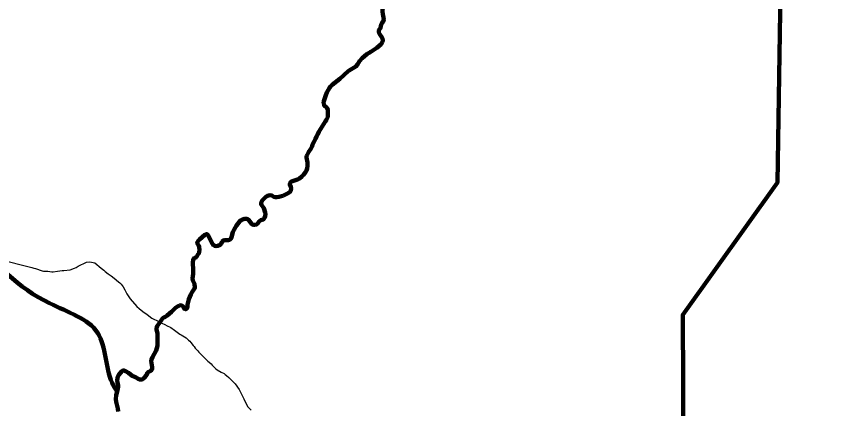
# Model space of a CAD drawing. Extents: x 553962 to 842807, y 8883888 to 9032388.
# Drawn here: x 619221 to 638188, y 8956199 to 8965399 of the extents above; entities that cross this region are included whole.
import ezdxf

# ---------------------------------------------------------------- set-up
doc = ezdxf.new("R2010")
doc.units = 0
doc.header["$LTSCALE"] = 20
for name, color, linetype, lineweight in [('12', 7, 'Continuous', 25), ('24', 7, 'Continuous', 25), ('9', 7, 'Continuous', 90)]:
    doc.layers.add(name, color=color, linetype=linetype, lineweight=lineweight)

msp = doc.modelspace()

# ---------------------------------------------------------------- linework, layer by layer
at = {"layer": '12'}
for points in [[(617107.94, 8960123.07), (617571.33, 8960000.09), (617961.21, 8959971.07), (617997.02, 8959967.12), (618026.02, 8959959.15), (618054.02, 8959949.18), (618114.71, 8959924.23), (618235.71, 8959862.33), (618293.71, 8959838.38), (618327.46, 8959827.42), (618413.02, 8959804.52), (618473.52, 8959791.6), (618533.21, 8959772.66), (618617.89, 8959748.76), (618652.52, 8959740.8), (618682.39, 8959731.83), (618711.39, 8959723.87), (618803.58, 8959708.99), (619586.31, 8959511.32)], [(619831.27, 8959436.19), (619865.14, 8959428.23), (619897.08, 8959423.27), (619929.02, 8959423.32), (619960.14, 8959421.37), (620056.02, 8959410.5), (620087.96, 8959410.56), (620193.27, 8959426.75), (620301.96, 8959438.94), (620338.27, 8959444), (620485.14, 8959452.25), (620592.33, 8959491.48), (620626.58, 8959508.56), (620677.14, 8959543.69), (620866.77, 8959636.14), (620950.14, 8959645.29), (621067.58, 8959622.44), (621213.83, 8959498.47), (621277.46, 8959446.49), (621310.71, 8959416.5), (621378.89, 8959364.52), (621451.21, 8959312.56), (621517.39, 8959257.58), (621620.58, 8959177.62), (621651.96, 8959151.62), (621681.14, 8959122.63), (621709.39, 8959090.62), (621730.83, 8959055.6), (621765.96, 8958989.55), (621797.58, 8958926.5), (621816.71, 8958894.48), (621897.89, 8958779.43), (622047.08, 8958598.39), (622104.39, 8958547.4), (622189.02, 8958482.43), (622295.21, 8958408.48), (622402.77, 8958323.52), (622431.96, 8958306.54), (622464.21, 8958290.57), (622503.33, 8958272.6), (622656.89, 8958198.73), (622695.89, 8958184.77), (622781.71, 8958137.83), (622814.52, 8958116.85), (622845.02, 8958100.87), (622933.02, 8958040.92), (622993.96, 8957996.95), (623055.64, 8957948.97), (623090.08, 8957935), (623208.64, 8957861.07), (623261.33, 8957811.08), (623293.14, 8957783.09), (623318.96, 8957753.08), (623370.08, 8957684.05), (623394.08, 8957657.05), (623422.96, 8957618.03), (623480.77, 8957556.03), (623503.52, 8957528.02), (623577.33, 8957455.02), (623634.27, 8957397.02), (623656.21, 8957377.03), (623681.46, 8957349.02), (623715.21, 8957318.03), (623746.39, 8957294.04), (623796.39, 8957250.05), (623820.02, 8957220.04), (623881.08, 8957162.05), (623907.71, 8957139.05), (623938.33, 8957116.06), (624032.64, 8957060.13), (624097.33, 8957025.17), (624126.39, 8957005.19), (624156.58, 8956982.2), (624209.64, 8956933.21), (624300.14, 8956843.21), (624356.64, 8956783.21), (624452.27, 8956653.16), (624547.52, 8956464.01), (624563.33, 8956436.99), (624643.77, 8956253.84), (624732.14, 8956169.84)], [(619586.31, 8959511.32), (619636.33, 8959495.97), (619674.14, 8959485.02), (619831.27, 8959436.19)]]:
    msp.add_lwpolyline(points, dxfattribs=at)
at = {"layer": '24'}
for points in [[(627864.39, 8965796.66), (627870.83, 8965773.8), (627867.21, 8965732.73), (627838.96, 8965684.61), (627827.08, 8965654.54), (627811.77, 8965541.34), (627811.52, 8965505.28), (627817.39, 8965449.21), (627838.08, 8965372.12), (627840.96, 8965321.04), (627826.71, 8965271.94), (627798.14, 8965236.84), (627783.39, 8965207.77), (627766.83, 8965123.62), (627733.21, 8965082.5), (627726.39, 8965067.47), (627723.33, 8965046.43), (627728.27, 8965015.39), (627739.71, 8964986.36), (627792.46, 8964916.33), (627811.71, 8964876.3), (627823.64, 8964830.25), (627816.02, 8964796.18)], [(627816.02, 8964796.18), (627816.02, 8964796.18), (627780.21, 8964746.05), (627680.46, 8964655.75), (627612.02, 8964609.57), (627536.83, 8964566.38), (627449.46, 8964509.16), (627333.71, 8964414.83), (627272.39, 8964348.63), (627224.96, 8964267.42), (627185.52, 8964217.28), (627032.14, 8964127.9), (627004.71, 8964107.83), (626815.77, 8963934.26), (626629.77, 8963789.74), (626590.14, 8963751.61), (626566.71, 8963720.53), (626505.96, 8963608.26), (626480.14, 8963551.13), (626439.89, 8963406.84), (626430.64, 8963358.75), (626441.17, 8963331.84), (626448.77, 8963299.69), (626457.08, 8963293.69), (626491.33, 8963272.48), (626505.69, 8963251.02), (626515.94, 8963242.82), (626529.71, 8963201.66), (626531.29, 8963131.28), (626529.25, 8963109.8), (626529.47, 8963038.55), (626501.68, 8962971.88), (626473.89, 8962938.56), (626318.29, 8962688.59), (626296.02, 8962638.59), (626262.71, 8962577.51), (626240.44, 8962521.96), (626212.65, 8962460.85), (626174.83, 8962393.84), (626164.14, 8962350.76), (626134.89, 8962291.62), (626076.52, 8962209.4), (626043.02, 8962145.24), (626033.39, 8962116.18), (626030.96, 8962086.13), (626050.77, 8961970.98), (626052.21, 8961893.86), (626043.52, 8961829.75), (626030.02, 8961782.66), (626007.64, 8961741.56), (625960.39, 8961681.39), (625923.46, 8961643.27), (625862.89, 8961595.1), (625822.71, 8961574), (625681.08, 8961524.7), (625666.21, 8961515.66), (625650.02, 8961497.61), (625640.02, 8961477.56), (625636.33, 8961455.52), (625664.52, 8961397.48), (625669.89, 8961359.43), (625663.14, 8961316.35), (625644.02, 8961283.27), (625582.52, 8961243.11), (625473.52, 8961191.85)], [(625473.52, 8961191.85), (625385.27, 8961162.67), (625335.39, 8961158.58), (625297.02, 8961160.53), (625268.21, 8961168.49), (625214.08, 8961198.45), (625173.39, 8961205.4), (625117.89, 8961186.28), (625078.89, 8961163.19), (625027.52, 8961119.03), (625000.89, 8961088.95), (624975.27, 8961048.84), (624966.08, 8961016.78), (624966.21, 8960999.75), (624973.02, 8960982.74), (625029.89, 8960900.7), (625064.64, 8960798.59), (625067.02, 8960768.55), (625061.08, 8960709.45), (625046.02, 8960671.37), (625027.52, 8960644.29), (625011.33, 8960634.25), (624961.02, 8960619.15), (624936.33, 8960606.09), (624912.02, 8960582.01), (624879.46, 8960536.89), (624854.33, 8960516.82), (624811.33, 8960509.74), (624784.52, 8960512.7), (624750.71, 8960527.67), (624725.58, 8960556.68), (624680.02, 8960618.7), (624640.08, 8960648.69), (624615.71, 8960653.66), (624577.27, 8960648.59), (624531.21, 8960635.5), (624496.77, 8960619.42)], [(624496.77, 8960619.42), (624466.52, 8960595.33), (624466.52, 8960595.33), (624418.21, 8960536.16), (624388.39, 8960493.05), (624334.08, 8960398.81), (624304.89, 8960334.67), (624271.58, 8960219.44), (624255.89, 8960184.36), (624237.02, 8960167.3), (624209.39, 8960152.23), (624177.77, 8960149.18), (624105.64, 8960150.06), (624083.96, 8960144.02), (624056.39, 8960117.94), (624029.71, 8960062.81), (624008.46, 8960040.74), (623952.64, 8960017.62), (623906.58, 8960011.53), (623879.71, 8960018.5), (623839.89, 8960041.48), (623809.08, 8960087.5), (623742.14, 8960236.62), (623708.58, 8960280.64), (623690.96, 8960291.63), (623663.46, 8960287.58), (623642.27, 8960274.53), (623518.14, 8960166.16), (623487.89, 8960132.06), (623473.89, 8960107), (623469.27, 8960079.95), (623502.96, 8960016.9), (623511.83, 8959991.88), (623518.83, 8959918.77), (623515.21, 8959871.7), (623503.02, 8959841.63), (623483.83, 8959814.56), (623458.27, 8959764.44), (623435.27, 8959743.37), (623405.83, 8959733.31), (623380.14, 8959708.23), (623369.96, 8959684.17), (623363.02, 8959639.09), (623373.96, 8959437.8), (623371.27, 8959365.68), (623362.71, 8959309.58), (623359.52, 8959254.49), (623367.02, 8959203.42), (623399.71, 8959131.36), (623414.83, 8959045.25), (623404.21, 8959022.19), (623338.33, 8958926.94), (623315.02, 8958880.83), (623272.89, 8958769.59), (623243.14, 8958633.33), (623241.58, 8958590.26), (623234.02, 8958561.21), (623207.08, 8958537.13), (623180.89, 8958538.09), (623154.02, 8958559.08), (623142.39, 8958588.1), (623129.21, 8958606.11), (623114.33, 8958616.1), (623091.27, 8958624.08), (623048.14, 8958618)], [(623048.14, 8958618), (623008.64, 8958598.91), (622960.96, 8958563.78), (622867.02, 8958474.49), (622765.27, 8958385.19), (622710.27, 8958350.05), (622672.58, 8958335.97), (622645.83, 8958310.89), (622635.77, 8958292.84), (622526.39, 8958139.43), (622516.52, 8958114.37), (622511.71, 8958078.31), (622515.33, 8958048.27), (622533.33, 8957971.18), (622537.71, 8957930.12), (622539.21, 8957771.87), (622532.64, 8957678.72), (622519.64, 8957617.6), (622502.96, 8957566.5), (622414.71, 8957413.12), (622392.83, 8957358), (622387.21, 8957313.92), (622413.08, 8957173.74), (622412.02, 8957144.7), (622401.33, 8957121.64), (622379.27, 8957091.56), (622329.46, 8957067.44), (622303.58, 8957046.37), (622292.33, 8957028.32), (622277.21, 8956988.24), (622224.71, 8956922.05), (622199.39, 8956901.98), (622173.64, 8956888.92), (622144.46, 8956882.86), (622124.14, 8956884.83), (622082.21, 8956903.8), (622023.39, 8956940.76)], [(622023.39, 8956940.76), (621939.96, 8956970.68), (621852.89, 8957044.65), (621852.89, 8957044.65), (621788.33, 8957084.61), (621747.14, 8957098.57), (621721.96, 8957094.53), (621699.89, 8957079.47), (621630.52, 8956993.22), (621609.14, 8956955.13), (621592.96, 8956868.97), (621597.71, 8956809.88), (621609.52, 8956752.81), (621610.27, 8956716.76), (621596.71, 8956635.61), (621564.21, 8956517.37), (621555.71, 8956425.22), (621563.39, 8956363.13), (621602.08, 8956204.95), (621612.33, 8956132.85)]]:
    msp.add_lwpolyline(points, dxfattribs=at)
at = {"layer": '9'}
for points in [[(637260.63, 8972975.84), (637076.77, 8961505.69), (634855.74, 8958401.33), (634875.26, 8955110.32)], [(627864.39, 8965796.66), (627870.83, 8965773.8), (627867.21, 8965732.73), (627838.96, 8965684.61), (627827.08, 8965654.54), (627811.77, 8965541.34), (627811.52, 8965505.28), (627817.39, 8965449.21), (627838.08, 8965372.12), (627840.96, 8965321.04), (627826.71, 8965271.94), (627798.14, 8965236.84), (627783.39, 8965207.77), (627766.83, 8965123.62), (627733.21, 8965082.5), (627726.39, 8965067.47), (627723.33, 8965046.43), (627728.27, 8965015.39), (627739.71, 8964986.36), (627792.46, 8964916.33), (627811.71, 8964876.3), (627823.64, 8964830.25), (627816.02, 8964796.18)], [(627816.02, 8964796.18), (627816.02, 8964796.18), (627780.21, 8964746.05), (627680.46, 8964655.75), (627612.02, 8964609.57), (627536.83, 8964566.38), (627449.46, 8964509.16), (627333.71, 8964414.83), (627272.39, 8964348.63), (627224.96, 8964267.42), (627185.52, 8964217.28), (627032.14, 8964127.9), (627004.71, 8964107.83), (626815.77, 8963934.26), (626629.77, 8963789.74), (626590.14, 8963751.61), (626566.71, 8963720.53), (626505.96, 8963608.26), (626480.14, 8963551.13), (626439.89, 8963406.84), (626430.64, 8963358.75), (626441.17, 8963331.84), (626448.77, 8963299.69), (626457.08, 8963293.69), (626491.33, 8963272.48), (626505.69, 8963251.02), (626515.94, 8963242.82), (626529.71, 8963201.66), (626531.29, 8963131.28), (626529.25, 8963109.8), (626529.47, 8963038.55), (626501.68, 8962971.88), (626473.89, 8962938.56), (626318.29, 8962688.59), (626296.02, 8962638.59), (626262.71, 8962577.51), (626240.44, 8962521.96), (626212.65, 8962460.85), (626174.83, 8962393.84), (626164.14, 8962350.76), (626134.89, 8962291.62), (626076.52, 8962209.4), (626043.02, 8962145.24), (626033.39, 8962116.18), (626030.96, 8962086.13), (626050.77, 8961970.98), (626052.21, 8961893.86), (626043.52, 8961829.75), (626030.02, 8961782.66), (626007.64, 8961741.56), (625960.39, 8961681.39), (625923.46, 8961643.27), (625862.89, 8961595.1), (625822.71, 8961574), (625681.08, 8961524.7), (625666.21, 8961515.66), (625650.02, 8961497.61), (625640.02, 8961477.56), (625636.33, 8961455.52), (625664.52, 8961397.48), (625669.89, 8961359.43), (625663.14, 8961316.35), (625644.02, 8961283.27), (625582.52, 8961243.11), (625473.52, 8961191.85)], [(625473.52, 8961191.85), (625385.27, 8961162.67), (625335.39, 8961158.58), (625297.02, 8961160.53), (625268.21, 8961168.49), (625214.08, 8961198.45), (625173.39, 8961205.4), (625117.89, 8961186.28), (625078.89, 8961163.19), (625027.52, 8961119.03), (625000.89, 8961088.95), (624975.27, 8961048.84), (624966.08, 8961016.78), (624966.21, 8960999.75), (624973.02, 8960982.74), (625029.89, 8960900.7), (625064.64, 8960798.59), (625067.02, 8960768.55), (625061.08, 8960709.45), (625046.02, 8960671.37), (625027.52, 8960644.29), (625011.33, 8960634.25), (624961.02, 8960619.15), (624936.33, 8960606.09), (624912.02, 8960582.01), (624879.46, 8960536.89), (624854.33, 8960516.82), (624811.33, 8960509.74), (624784.52, 8960512.7), (624750.71, 8960527.67), (624725.58, 8960556.68), (624680.02, 8960618.7), (624640.08, 8960648.69), (624615.71, 8960653.66), (624577.27, 8960648.59), (624531.21, 8960635.5), (624496.77, 8960619.42)], [(624496.77, 8960619.42), (624466.52, 8960595.33), (624466.52, 8960595.33), (624418.21, 8960536.16), (624388.39, 8960493.05), (624334.08, 8960398.81), (624304.89, 8960334.67), (624271.58, 8960219.44), (624255.89, 8960184.36), (624237.02, 8960167.3), (624209.39, 8960152.23), (624177.77, 8960149.18), (624105.64, 8960150.06), (624083.96, 8960144.02), (624056.39, 8960117.94), (624029.71, 8960062.81), (624008.46, 8960040.74), (623952.64, 8960017.62), (623906.58, 8960011.53), (623879.71, 8960018.5), (623839.89, 8960041.48), (623809.08, 8960087.5), (623742.14, 8960236.62), (623708.58, 8960280.64), (623690.96, 8960291.63), (623663.46, 8960287.58), (623642.27, 8960274.53), (623518.14, 8960166.16), (623487.89, 8960132.06), (623473.89, 8960107), (623469.27, 8960079.95), (623502.96, 8960016.9), (623511.83, 8959991.88), (623518.83, 8959918.77), (623515.21, 8959871.7), (623503.02, 8959841.63), (623483.83, 8959814.56), (623458.27, 8959764.44), (623435.27, 8959743.37), (623405.83, 8959733.31), (623380.14, 8959708.23), (623369.96, 8959684.17), (623363.02, 8959639.09), (623373.96, 8959437.8), (623371.27, 8959365.68), (623362.71, 8959309.58), (623359.52, 8959254.49), (623367.02, 8959203.42), (623399.71, 8959131.36), (623414.83, 8959045.25), (623404.21, 8959022.19), (623338.33, 8958926.94), (623315.02, 8958880.83), (623272.89, 8958769.59), (623243.14, 8958633.33), (623241.58, 8958590.26), (623234.02, 8958561.21), (623207.08, 8958537.13), (623180.89, 8958538.09), (623154.02, 8958559.08), (623142.39, 8958588.1), (623129.21, 8958606.11), (623114.33, 8958616.1), (623091.27, 8958624.08), (623048.14, 8958618)], [(623048.14, 8958618), (623008.64, 8958598.91), (622960.96, 8958563.78), (622867.02, 8958474.49), (622765.27, 8958385.19), (622710.27, 8958350.05), (622672.58, 8958335.97), (622645.83, 8958310.89), (622635.77, 8958292.84), (622526.39, 8958139.43), (622516.52, 8958114.37), (622511.71, 8958078.31), (622515.33, 8958048.27), (622533.33, 8957971.18), (622537.71, 8957930.12), (622539.21, 8957771.87), (622532.64, 8957678.72), (622519.64, 8957617.6), (622502.96, 8957566.5), (622414.71, 8957413.12), (622392.83, 8957358), (622387.21, 8957313.92), (622413.08, 8957173.74), (622412.02, 8957144.7), (622401.33, 8957121.64), (622379.27, 8957091.56), (622329.46, 8957067.44), (622303.58, 8957046.37), (622292.33, 8957028.32), (622277.21, 8956988.24), (622224.71, 8956922.05), (622199.39, 8956901.98), (622173.64, 8956888.92), (622144.46, 8956882.86), (622124.14, 8956884.83), (622082.21, 8956903.8), (622023.39, 8956940.76)], [(622023.39, 8956940.76), (621939.96, 8956970.68), (621852.89, 8957044.65), (621852.89, 8957044.65), (621788.33, 8957084.61), (621747.14, 8957098.57), (621721.96, 8957094.53), (621699.89, 8957079.47), (621630.52, 8956993.22), (621609.14, 8956955.13), (621592.96, 8956868.97), (621597.71, 8956809.88), (621609.52, 8956752.81), (621610.27, 8956716.76), (621596.71, 8956635.61), (621564.21, 8956517.37), (621555.71, 8956425.22), (621563.39, 8956363.13), (621602.08, 8956204.95), (621612.33, 8956132.85)]]:
    msp.add_lwpolyline(points, dxfattribs=at)
for points in [[(592698.54, 8977198.44), (599903.54, 8973292.71), (608459.22, 8968138.19), (612674.79, 8965332.64), (616842.02, 8962096.37), (620004.97, 8958671.19), (621133.98, 8957974.71), (621473.43, 8956805.35), (621586.23, 8956597.47)], [(637260.63, 8972975.84), (641524.45, 8971056.24), (652526.05, 8965412.73), (653164.33, 8965062.83), (670790.48, 8953770.1), (686194.04, 8943929.95), (696283.29, 8937647.07)]]:
    msp.add_spline(points, degree=3, dxfattribs=at)

doc.saveas('drawing.dxf')
